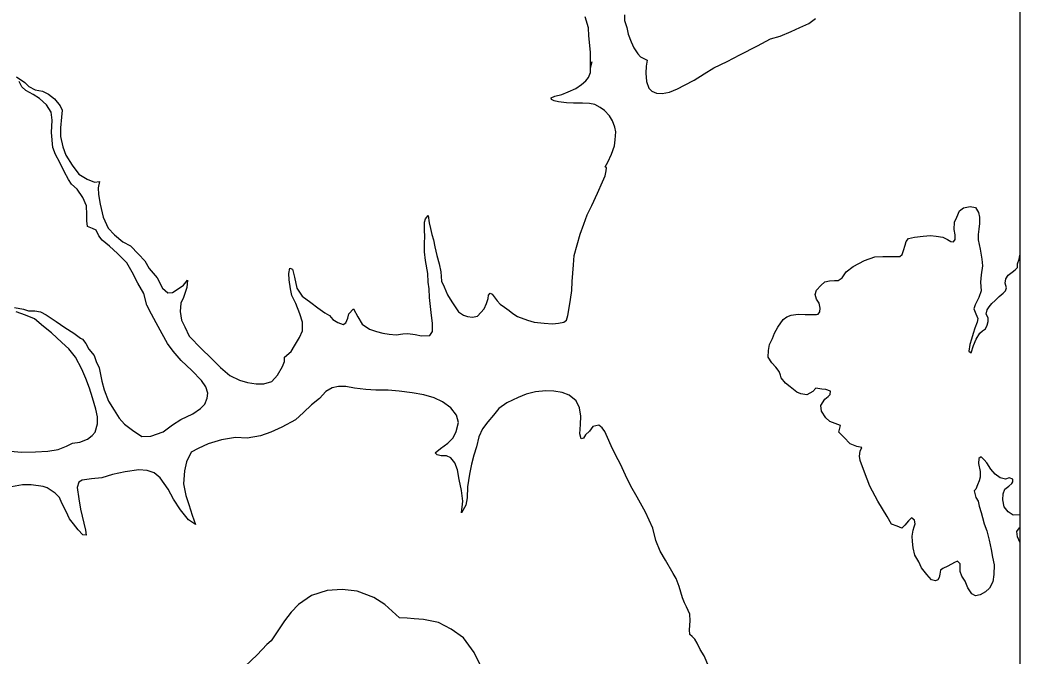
# Model space of a CAD drawing. Extents: x 670147 to 673275, y 705573 to 707613.
# Drawn here: x 670783.4 to 670842.9, y 707262.3 to 707300.1 of the extents above; entities that cross this region are included whole.
import ezdxf

# ---------------------------------------------------------------- set-up
doc = ezdxf.new("R2010")
doc.units = 0
for name, color, linetype in [('10', 7, 'Continuous'), ('9', 7, 'Continuous'), ('R_NoPlot', 7, 'Continuous')]:
    doc.layers.add(name, color=color, linetype=linetype)

msp = doc.modelspace()

# ---------------------------------------------------------------- linework, layer by layer
at = {"layer": '10'}
msp.add_lwpolyline([(670811.133, 707261.065), (670810.43, 707262.469), (670809.802, 707263.339), (670809.068, 707263.857), (670808.322, 707264.258), (670807.417, 707264.44), (670806.878, 707264.478), (670806.449, 707264.506), (670805.995, 707264.533), (670805.129, 707265.324), (670804.476, 707265.743), (670803.489, 707266.125), (670802.584, 707266.22), (670801.705, 707266.153), (670800.769, 707265.873), (670799.985, 707265.328), (670799.566, 707264.87), (670799.16, 707264.356), (670798.376, 707263.175), (670798.106, 707262.947), (670797.54, 707262.34), (670795.359, 707260.265)], dxfattribs=at)
at = {"layer": '9'}
for points in [[(670817.364, 707297.249), (670817.346, 707298.165), (670817.315, 707298.57), (670817.253, 707299.155), (670817.237, 707299.635), (670817.04, 707300.279)], [(670819.377, 707300.394), (670819.378, 707300.063), (670819.515, 707299.644), (670819.591, 707299.254)], [(670819.591, 707299.254), (670819.772, 707298.804), (670819.923, 707298.43), (670820.163, 707298.086), (670820.329, 707297.906), (670820.599, 707297.772), (670820.719, 707297.698), (670820.66, 707297.352), (670820.646, 707296.932), (670820.678, 707296.437), (670820.814, 707296.047), (670820.994, 707295.853), (670821.279, 707295.734), (670821.624, 707295.72), (670822.058, 707295.797), (670822.537, 707295.994), (670822.941, 707296.221), (670823.51, 707296.508), (670824.108, 707296.886), (670824.691, 707297.248), (670825.484, 707297.626), (670826.232, 707298.019), (670827.279, 707298.549), (670828.057, 707298.972), (670828.641, 707299.124), (670829.285, 707299.412), (670829.808, 707299.654), (670830.347, 707299.881), (670830.736, 707300.183)], [(670815.932, 707295.173), (670815.452, 707295.231), (670815.197, 707295.29), (670815.032, 707295.365), (670815.017, 707295.455), (670815.241, 707295.56), (670815.646, 707295.667), (670816.035, 707295.819), (670816.484, 707296.015), (670816.812, 707296.257), (670817.082, 707296.468), (670817.246, 707296.679), (670817.365, 707296.964), (670817.364, 707297.249), (670817.453, 707297.625)], [(670783.217, 707296.711), (670783.728, 707296.383), (670783.968, 707296.144), (670784.328, 707295.95), (670784.763, 707295.862), (670785.123, 707295.683), (670785.484, 707295.414), (670785.83, 707294.995), (670785.95, 707294.741), (670785.892, 707294.305), (670785.834, 707293.69), (670785.85, 707293.165), (670785.972, 707292.55), (670786.153, 707292.056), (670786.544, 707291.457), (670786.936, 707290.933), (670787.431, 707290.635), (670787.866, 707290.457), (670788.166, 707290.488)], [(670783.108, 707282.995), (670783.633, 707282.892), (670783.933, 707282.803), (670784.323, 707282.805), (670784.652, 707282.731), (670784.983, 707282.552), (670785.583, 707282.164), (670786.094, 707281.806), (670786.634, 707281.463), (670787.025, 707281.179), (670787.16, 707281.105), (670787.34, 707280.851), (670787.536, 707280.521), (670787.837, 707280.147), (670787.958, 707279.788), (670788.139, 707279.398), (670788.199, 707279.098), (670788.306, 707278.618), (670788.442, 707278.094), (670788.699, 707277.419), (670789.03, 707276.896), (670789.331, 707276.417), (670789.647, 707276.058), (670790.127, 707275.699), (670790.683, 707275.311), (670791.207, 707275.343), (670791.941, 707275.601), (670792.509, 707276.009), (670793.002, 707276.341), (670793.706, 707276.674), (670794.169, 707276.991), (670794.423, 707277.247), (670794.572, 707277.607), (670794.601, 707277.893), (670794.48, 707278.267), (670794.224, 707278.657), (670793.653, 707279.255), (670793.022, 707279.837), (670792.541, 707280.391), (670792.21, 707280.855), (670791.879, 707281.424), (670791.532, 707282.082), (670791.246, 707282.607), (670790.974, 707283.131), (670790.793, 707283.82), (670790.446, 707284.449), (670790.1, 707285.093), (670789.783, 707285.647), (670789.227, 707286.2), (670788.761, 707286.633), (670788.326, 707286.992), (670788.115, 707287.261), (670787.964, 707287.591), (670787.739, 707287.695), (670787.454, 707287.814), (670787.408, 707288.144), (670787.407, 707288.534), (670787.391, 707289.044), (670787.164, 707289.538), (670786.833, 707290.032), (670786.503, 707290.331), (670786.322, 707290.616), (670786.066, 707291.08), (670785.81, 707291.619), (670785.554, 707292.098), (670785.388, 707292.503), (670785.31, 707293.403), (670785.353, 707294.138), (670785.291, 707294.603), (670785.005, 707295.052), (670784.585, 707295.426), (670784.209, 707295.664), (670783.774, 707295.903), (670783.549, 707296.127), (670783.383, 707296.441)], [(670803.262, 707282.924), (670803.518, 707282.429), (670803.774, 707281.995), (670804.209, 707281.712), (670804.629, 707281.563), (670805.004, 707281.46), (670805.379, 707281.416), (670805.799, 707281.373), (670806.188, 707281.434), (670806.503, 707281.451), (670806.937, 707281.392), (670807.312, 707281.304), (670807.807, 707281.321), (670807.956, 707281.576), (670807.954, 707282.056), (670807.908, 707282.522), (670807.846, 707283.046), (670807.785, 707283.586), (670807.753, 707284.097), (670807.707, 707284.502), (670807.676, 707285.012), (670807.539, 707285.791), (670807.492, 707286.301), (670807.476, 707286.842), (670807.504, 707287.202), (670807.488, 707287.622), (670807.487, 707288.072), (670807.546, 707288.267), (670807.711, 707288.463), (670807.757, 707288.028), (670807.848, 707287.698), (670807.924, 707287.339), (670808.015, 707287.009), (670808.091, 707286.604), (670808.227, 707286.079), (670808.348, 707285.584), (670808.455, 707285.12), (670808.501, 707284.565), (670808.652, 707284.22), (670808.848, 707283.741), (670809.119, 707283.337), (670809.3, 707283.037), (670809.511, 707282.738), (670809.796, 707282.544), (670810.051, 707282.455), (670810.336, 707282.426), (670810.635, 707282.472), (670810.829, 707282.698), (670811.038, 707282.924), (670811.172, 707283.24), (670811.261, 707283.525), (670811.291, 707283.735), (670811.38, 707283.856), (670811.515, 707283.781), (670811.801, 707283.392), (670811.982, 707283.183), (670812.237, 707283.019), (670812.522, 707282.825), (670812.747, 707282.63), (670813.018, 707282.451), (670813.603, 707282.244), (670814.008, 707282.125), (670814.592, 707282.052), (670815.102, 707282.024), (670815.461, 707282.071), (670815.761, 707282.117), (670815.925, 707282.238), (670816.014, 707282.508), (670816.088, 707282.974), (670816.161, 707283.469), (670816.25, 707283.995), (670816.263, 707284.55), (670816.306, 707285.045), (670816.35, 707285.526), (670816.378, 707286.081), (670816.571, 707286.712), (670816.734, 707287.358), (670816.957, 707287.959), (670817.165, 707288.5), (670817.433, 707289.056), (670817.776, 707289.793), (670818.073, 707290.469), (670818.222, 707290.83), (670818.296, 707291.131), (670818.311, 707291.311), (670818.221, 707291.37), (670818.385, 707291.641), (670818.608, 707292.122), (670818.786, 707292.618), (670818.83, 707292.963), (670818.859, 707293.444), (670818.798, 707293.714), (670818.662, 707294.088), (670818.481, 707294.403), (670818.181, 707294.702), (670817.925, 707294.896), (670817.61, 707295.059), (670817.295, 707295.133), (670816.876, 707295.147), (670816.336, 707295.145), (670815.932, 707295.173)], [(670788.166, 707290.488), (670788.077, 707290.112), (670788.093, 707289.707), (670788.2, 707289.137), (670788.382, 707288.373), (670788.683, 707287.714), (670789.059, 707287.31), (670789.555, 707286.892), (670790.005, 707286.668), (670790.471, 707286.16), (670790.862, 707285.771), (670791.118, 707285.322), (670791.584, 707284.754), (670791.915, 707284.14), (670792.216, 707283.871), (670792.501, 707283.887), (670792.83, 707284.098), (670793.159, 707284.325), (670793.397, 707284.626), (670793.354, 707284.19), (670793.161, 707283.589), (670792.997, 707283.244), (670792.953, 707282.748), (670793.03, 707282.238), (670793.226, 707281.849), (670793.497, 707281.28), (670794.219, 707280.532), (670794.775, 707279.994), (670795.361, 707279.426), (670795.917, 707278.948), (670796.487, 707278.68), (670796.967, 707278.532), (670797.476, 707278.459), (670797.926, 707278.461), (670798.405, 707278.598), (670798.748, 707278.974), (670799.047, 707279.486), (670799.166, 707279.786), (670799.165, 707280.041), (670799.553, 707280.373), (670799.747, 707280.704), (670800.06, 707281.215), (670800.224, 707281.606), (670800.237, 707282.116), (670800.071, 707282.611), (670799.83, 707283.225), (670799.603, 707283.705), (670799.512, 707284.109), (670799.436, 707284.634), (670799.42, 707285.024), (670799.479, 707285.325), (670799.644, 707285.265), (670799.765, 707284.801), (670799.902, 707284.141), (670800.203, 707283.662), (670800.728, 707283.289), (670801.134, 707282.975), (670801.569, 707282.677), (670801.84, 707282.513), (670802.035, 707282.288), (670802.335, 707282.11), (670802.65, 707281.991), (670802.815, 707282.081), (670802.919, 707282.367), (670802.993, 707282.622), (670803.262, 707282.924)], [(670832.564, 707285.109), (670832.982, 707285.426), (670833.655, 707285.788), (670834.254, 707286.001), (670834.734, 707286.033), (670835.243, 707286.035), (670835.588, 707286.021), (670835.752, 707286.037), (670835.887, 707286.142), (670835.976, 707286.383), (670836.065, 707286.698), (670836.124, 707286.923), (670836.259, 707287.104), (670836.618, 707287.18), (670837.142, 707287.228), (670837.577, 707287.274), (670837.907, 707287.245), (670838.311, 707287.172), (670838.581, 707287.038), (670838.777, 707286.919), (670838.941, 707286.904), (670839.046, 707287.04), (670839.045, 707287.325), (670838.969, 707287.625), (670838.998, 707288.06), (670839.132, 707288.376), (670839.296, 707288.737), (670839.535, 707288.918), (670839.939, 707289.009), (670840.239, 707288.95), (670840.435, 707288.651), (670840.48, 707288.366), (670840.482, 707287.991), (670840.438, 707287.661), (670840.409, 707287.33), (670840.41, 707287.015), (670840.531, 707286.46), (670840.623, 707285.876), (670840.669, 707285.471), (670840.581, 707284.93), (670840.537, 707284.51), (670840.583, 707283.985), (670840.45, 707283.594), (670840.226, 707283.158), (670840.152, 707282.917), (670840.273, 707282.618), (670840.393, 707282.348), (670840.349, 707282.123), (670840.215, 707281.762), (670840.111, 707281.447), (670840.008, 707281.116), (670839.919, 707280.786), (670839.86, 707280.395), (670839.98, 707280.306), (670840.129, 707280.742), (670840.277, 707281.102), (670840.501, 707281.463), (670840.665, 707281.614), (670840.845, 707281.72), (670840.934, 707281.945), (670840.993, 707282.17), (670841.008, 707282.381), (670840.872, 707282.59), (670840.931, 707282.861), (670841.066, 707283.041), (670841.215, 707283.222), (670841.409, 707283.418), (670841.663, 707283.644), (670841.887, 707283.84), (670842.022, 707283.99), (670842.081, 707284.156), (670842.02, 707284.44), (670842.05, 707284.696), (670842.184, 707284.921), (670842.423, 707285.087), (670842.602, 707285.238), (670842.737, 707285.374), (670842.751, 707285.599), (670842.84, 707285.869), (670842.885, 707286.094), (670842.893, 707286.114)], [(670837.036, 707267.509), (670836.87, 707267.869), (670836.644, 707268.258), (670836.538, 707268.708), (670836.507, 707269.068), (670836.491, 707269.398), (670836.535, 707269.743), (670836.609, 707269.938), (670836.654, 707270.134), (670836.623, 707270.344), (670836.443, 707270.478), (670836.264, 707270.297), (670836.055, 707270.041), (670835.875, 707269.86), (670835.59, 707269.979), (670835.26, 707270.113), (670834.989, 707270.562), (670834.447, 707271.476), (670833.965, 707272.359), (670833.648, 707273.198), (670833.391, 707273.902), (670833.345, 707274.157), (670833.39, 707274.443), (670833.494, 707274.668), (670833.194, 707274.727), (670832.789, 707274.89), (670832.413, 707275.279), (670832.128, 707275.578), (670832.216, 707275.984), (670831.901, 707276.088), (670831.586, 707276.221), (670831.346, 707276.43), (670831.09, 707276.82), (670831.059, 707277.165), (670831.283, 707277.541), (670831.477, 707277.707), (670831.596, 707277.812), (670831.626, 707278.022), (670831.341, 707278.111), (670831.101, 707278.14), (670830.756, 707278.199), (670830.577, 707278.003), (670830.218, 707277.807), (670829.858, 707277.85), (670829.633, 707277.954), (670829.228, 707278.268), (670828.942, 707278.492), (670828.687, 707278.806), (670828.656, 707278.971), (670828.581, 707279.181), (670828.385, 707279.435), (670828.145, 707279.704), (670827.919, 707280.049), (670827.948, 707280.439), (670828.006, 707280.784), (670828.17, 707281.145), (670828.289, 707281.461), (670828.498, 707281.822), (670828.811, 707282.273), (670829.035, 707282.439), (670829.29, 707282.53), (670829.709, 707282.607), (670830.114, 707282.578), (670830.488, 707282.58), (670830.788, 707282.581), (670830.893, 707282.596), (670830.997, 707282.732), (670831.012, 707282.957), (670830.951, 707283.257), (670830.8, 707283.481), (670830.71, 707283.766), (670830.799, 707284.021), (670831.053, 707284.308), (670831.292, 707284.519), (670831.561, 707284.58), (670831.861, 707284.596), (670832.086, 707284.597), (670832.31, 707284.763), (670832.564, 707285.109)], [(670785.315, 707281.488), (670784.835, 707281.861), (670784.294, 707282.324), (670783.769, 707282.532), (670783.199, 707282.74)], [(670782.894, 707274.441), (670783.509, 707274.383), (670784.363, 707274.401), (670785.097, 707274.449), (670785.711, 707274.557), (670786.19, 707274.739), (670786.549, 707274.92), (670786.983, 707274.982), (670787.447, 707275.164), (670787.731, 707275.39), (670787.91, 707275.586), (670788.044, 707276.066), (670788.042, 707276.487), (670787.951, 707276.951), (670787.754, 707277.626), (670787.573, 707278.195), (670787.346, 707278.78), (670787.12, 707279.334), (670786.728, 707280.038), (670786.337, 707280.532), (670785.916, 707280.92), (670785.315, 707281.488)], [(670808.553, 707277.377), (670808.057, 707277.615), (670807.443, 707277.808), (670806.753, 707277.91), (670805.973, 707278.027), (670805.329, 707278.07), (670804.595, 707278.067), (670803.995, 707278.124), (670803.321, 707278.197), (670802.811, 707278.3), (670802.362, 707278.298), (670802.002, 707278.222), (670801.628, 707277.995), (670801.24, 707277.573), (670800.762, 707277.196), (670800.298, 707276.744), (670799.82, 707276.307), (670799.012, 707275.869), (670798.354, 707275.581), (670797.74, 707275.354), (670796.947, 707275.216), (670796.242, 707275.258), (670795.418, 707275.12), (670794.625, 707274.877), (670794.027, 707274.604), (670793.608, 707274.392), (670793.325, 707273.806), (670793.221, 707273.28), (670793.164, 707272.5), (670793.301, 707271.81), (670793.482, 707271.271), (670793.679, 707270.641), (670793.86, 707270.087), (670793.455, 707270.37), (670792.974, 707270.954), (670792.567, 707271.597), (670792.251, 707272.196), (670791.769, 707272.87), (670791.409, 707273.153), (670791.004, 707273.302), (670790.509, 707273.33), (670789.685, 707273.222), (670788.937, 707273.069), (670788.308, 707272.856), (670787.679, 707272.809), (670787.14, 707272.731), (670786.93, 707272.611), (670786.826, 707272.28), (670786.933, 707271.62), (670787.025, 707271.005), (670787.222, 707270.166), (670787.328, 707269.746), (670787.374, 707269.461), (670787.179, 707269.475), (670786.894, 707269.774), (670786.608, 707270.133), (670786.382, 707270.433), (670786.171, 707270.852), (670785.93, 707271.361), (670785.779, 707271.691), (670785.524, 707271.96), (670785.058, 707272.273), (670784.803, 707272.347)], [(670824.392, 707261.622), (670824.121, 707262.282), (670823.88, 707262.656), (670823.699, 707263.03), (670823.563, 707263.27), (670823.398, 707263.434), (670823.263, 707263.539), (670823.232, 707263.824), (670823.275, 707264.364), (670823.259, 707264.754), (670823.063, 707265.189), (670822.943, 707265.428), (670822.822, 707265.728), (670822.625, 707266.402), (670822.444, 707266.882), (670822.263, 707267.181), (670821.811, 707267.96), (670821.495, 707268.499), (670821.238, 707269.143), (670821.056, 707269.878), (670820.619, 707270.821), (670820.137, 707271.72), (670819.76, 707272.364), (670819.444, 707273.023), (670819.142, 707273.682), (670818.856, 707274.191), (670818.585, 707274.76), (670818.373, 707275.269), (670818.207, 707275.614), (670818.057, 707275.838), (670817.847, 707275.988), (670817.502, 707275.911), (670817.293, 707275.64), (670817.054, 707275.414), (670816.935, 707275.219), (670816.8, 707275.188), (670816.724, 707275.473), (670816.768, 707276.043), (670816.781, 707276.524), (670816.705, 707277.019), (670816.494, 707277.438), (670816.088, 707277.781), (670815.668, 707277.93), (670815.174, 707278.018), (670814.709, 707278.046), (670814.095, 707277.969), (670813.526, 707277.832), (670813.047, 707277.635), (670812.389, 707277.317), (670811.91, 707276.985), (670811.597, 707276.593), (670811.253, 707276.202), (670810.925, 707275.781), (670810.716, 707275.3), (670810.568, 707274.714), (670810.42, 707274.203), (670810.272, 707273.677), (670810.169, 707273.076), (670810.036, 707272.326), (670810.023, 707271.665), (670809.934, 707271.245), (670809.681, 707270.779), (670809.769, 707271.469), (670809.692, 707272.114), (670809.555, 707272.759), (670809.449, 707273.329), (670809.283, 707273.763), (670809.042, 707274.047), (670808.787, 707274.167), (670808.472, 707274.18), (670808.232, 707274.239), (670808.112, 707274.359), (670808.441, 707274.6), (670808.875, 707274.932), (670809.188, 707275.249), (670809.367, 707275.624), (670809.5, 707276.15), (670809.394, 707276.585), (670809.048, 707277.019), (670808.553, 707277.377)], [(670842.893, 707270.648), (670842.856, 707270.653), (670842.481, 707270.637), (670842.181, 707270.83), (670841.955, 707271.145), (670841.864, 707271.55), (670841.893, 707271.91), (670841.982, 707272.195), (670842.221, 707272.376), (670842.415, 707272.527), (670842.46, 707272.632), (670842.46, 707272.782), (670842.25, 707272.872), (670842.025, 707272.781), (670841.71, 707272.854), (670841.425, 707273.078), (670841.154, 707273.378), (670840.928, 707273.752), (670840.763, 707273.931), (670840.583, 707274.111), (670840.448, 707274.02), (670840.434, 707273.72), (670840.525, 707273.24), (670840.526, 707272.895), (670840.467, 707272.685), (670840.363, 707272.444), (670840.274, 707272.189), (670840.169, 707272.083), (670840.275, 707271.693), (670840.396, 707271.484), (670840.472, 707271.184), (670840.578, 707270.809), (670840.668, 707270.509), (670840.759, 707270.135), (670840.925, 707269.715), (670841.062, 707269.145), (670841.169, 707268.591), (670841.26, 707268.141), (670841.351, 707267.691), (670841.338, 707267.106), (670841.279, 707266.67), (670841.07, 707266.309), (670840.846, 707266.083), (670840.532, 707265.902), (670840.248, 707265.841), (670840.038, 707265.96), (670839.797, 707266.319), (670839.631, 707266.709), (670839.435, 707267.023), (670839.329, 707267.293), (670839.329, 707267.488), (670839.328, 707267.743), (670839.178, 707267.908), (670838.998, 707267.832), (670838.609, 707267.605), (670838.31, 707267.469), (670838.16, 707267.363), (670838.131, 707267.123), (670838.087, 707266.928), (670838.012, 707266.793), (670837.878, 707266.732), (670837.623, 707266.791), (670837.352, 707267.105), (670837.036, 707267.509)], [(670784.803, 707272.347), (670784.099, 707272.449), (670783.574, 707272.447), (670782.93, 707272.325)], [(670842.893, 707269.042), (670842.74, 707269.347), (670842.709, 707269.662), (670842.858, 707269.888), (670842.893, 707269.915)]]:
    msp.add_lwpolyline(points, dxfattribs=at)
at = {"layer": 'R_NoPlot'}
msp.add_lwpolyline([(670257.195, 707521.73), (670842.893, 707521.73), (670842.893, 706992.567), (670257.195, 706992.567)], close=True, dxfattribs=at)

doc.saveas('drawing.dxf')
